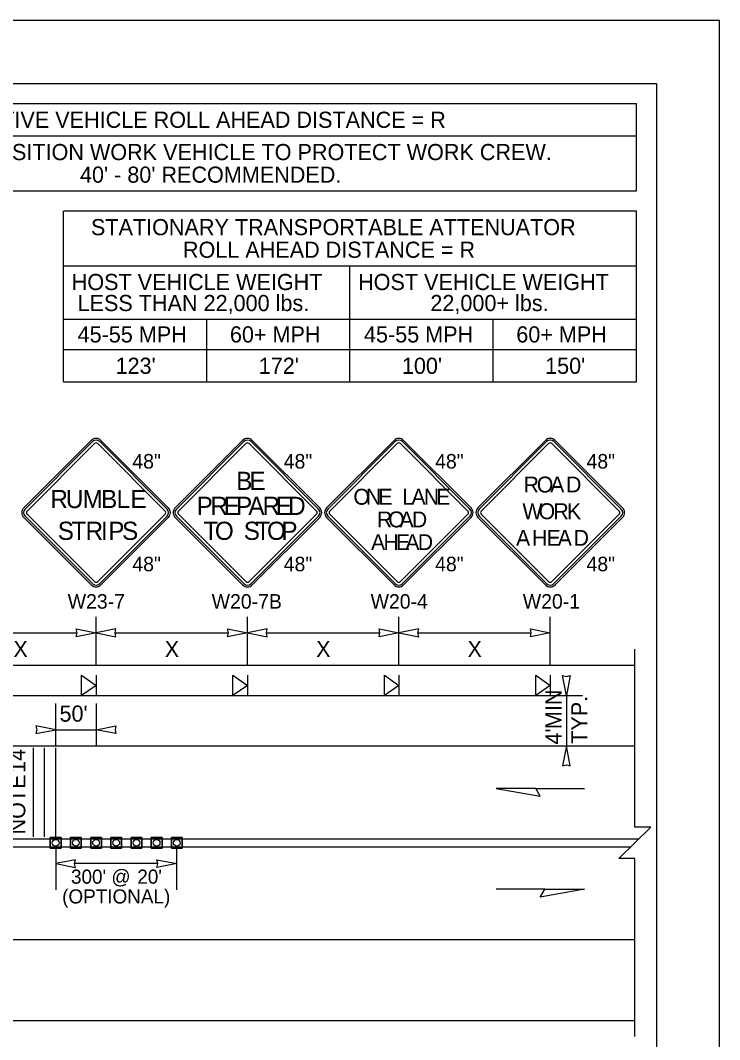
# Model space of a CAD drawing. Extents: x 99999.1 to 100095.7, y 99995 to 100010.7.
# Drawn here: x 100052.6 to 100056.06, y 100005.64 to 100010.69 of the extents above; entities that cross this region are included whole.
import ezdxf

# ---------------------------------------------------------------- set-up
doc = ezdxf.new("R2010")
doc.units = 0
for name, color, linetype in [('Default', 7, 'Continuous'), ('RD_ED_ShoulderPavedEdge', 7, 'Continuous'), ('RD_MK_LineDblYellowCenter', 7, 'Continuous'), ('RD_MK_LineEdgeWhite', 7, 'Continuous'), ('SH_GI_PlotLimits', 7, 'Continuous'), ('SH_GI_SheetBorder', 7, 'Continuous'), ('SH_TI_Tables', 7, 'Continuous'), ('TR_SN_ConstructionSigns', 7, 'Continuous'), ('TR_WZ_PortableSignMountBlk-Org', 7, 'Continuous'), ('TR_WZ_TrafficCone', 7, 'Continuous'), ('TR_WZ_WorkZoneDetails', 7, 'Continuous'), ('TR_WZ_WorkZoneTextCurrent', 7, 'Continuous')]:
    doc.layers.add(name, color=color, linetype=linetype)

msp = doc.modelspace()

# ---------------------------------------------------------------- linework, layer by layer
at = {"layer": 'Default'}
for p, q in [((100052.9495, 100008.6062), (100052.6154, 100008.2721)), ((100053.3313, 100008.2721), (100052.9972, 100008.6062)), ((100052.6154, 100008.2243), (100052.9495, 100007.8902)), ((100052.9972, 100007.8902), (100053.3313, 100008.2243))]:
    msp.add_line(p, q, dxfattribs=at)
for centre, start, end in [((100052.9733, 100008.5823), 45, 135), ((100052.6392, 100008.2482), 135, 225), ((100053.3075, 100008.2482), 315, 45), ((100052.9733, 100007.9141), 225, 315)]:
    msp.add_arc(centre, 0.0338, start, end, dxfattribs=at)
at = {"layer": 'RD_ED_ShoulderPavedEdge'}
for p, q in [((100040.1076, 100007.4923), (100055.6424, 100007.4923)), ((100040.1076, 100005.7323), (100055.6424, 100005.7323))]:
    msp.add_line(p, q, dxfattribs=at)
at = {"layer": 'RD_MK_LineDblYellowCenter'}
for p, q in [((100052.2733, 100006.6323), (100055.6631, 100006.6323)), ((100052.2733, 100006.5923), (100055.6218, 100006.5923))]:
    msp.add_line(p, q, dxfattribs=at)
at = {"layer": 'RD_MK_LineEdgeWhite'}
for p, q in [((100040.1076, 100007.0923), (100055.6424, 100007.0923)), ((100040.1076, 100006.1323), (100055.6424, 100006.1323))]:
    msp.add_line(p, q, dxfattribs=at)
at = {"layer": 'SH_GI_PlotLimits'}
msp.add_lwpolyline([(100039.0625, 99999.6875), (100056.0625, 99999.6875), (100056.0625, 100010.6875), (100039.0625, 100010.6875)], close=True, dxfattribs=at)
at = {"layer": 'SH_GI_SheetBorder'}
for p, q in [((100040, 100010.375), (100055.75, 100010.375)), ((100055.75, 100010.375), (100055.75, 100000))]:
    msp.add_line(p, q, dxfattribs=at)
at = {"layer": 'SH_TI_Tables'}
for p, q in [((100051.4347, 100010.275), (100055.65, 100010.275)), ((100055.65, 100009.843), (100055.65, 100010.275)), ((100051.4347, 100010.115), (100055.65, 100010.115)), ((100051.4347, 100009.843), (100055.65, 100009.843)), ((100052.8126, 100008.896), (100052.8126, 100009.743)), ((100052.8156, 100009.743), (100055.65, 100009.743)), ((100055.65, 100008.896), (100055.65, 100009.743)), ((100052.8126, 100009.471), (100055.65, 100009.471)), ((100054.2313, 100008.896), (100054.2313, 100009.471)), ((100052.8126, 100009.2069), (100054.2313, 100009.2069)), ((100053.5219, 100008.896), (100053.5219, 100009.2069)), ((100054.2313, 100009.2069), (100055.65, 100009.2069)), ((100054.9406, 100008.896), (100054.9406, 100009.2069)), ((100052.8126, 100009.056), (100054.2313, 100009.056)), ((100054.2313, 100009.056), (100055.65, 100009.056)), ((100052.8126, 100008.896), (100055.65, 100008.896))]:
    msp.add_line(p, q, dxfattribs=at)
at = {"layer": 'TR_SN_ConstructionSigns'}
for p, q in [((100052.6154, 100008.2721), (100052.9495, 100008.6062)), ((100052.9555, 100008.6002), (100052.6213, 100008.2661)), ((100052.6313, 100008.2561), (100052.9654, 100008.5903)), ((100052.9813, 100008.5903), (100053.3154, 100008.2561)), ((100053.3254, 100008.2661), (100052.9912, 100008.6002)), ((100052.9972, 100008.6062), (100053.3313, 100008.2721)), ((100053.3654, 100008.2721), (100053.6995, 100008.6062)), ((100053.7055, 100008.6002), (100053.3713, 100008.2661)), ((100053.3813, 100008.2561), (100053.7154, 100008.5903)), ((100053.7313, 100008.5903), (100054.0654, 100008.2561)), ((100054.0754, 100008.2661), (100053.7412, 100008.6002)), ((100053.7472, 100008.6062), (100054.0813, 100008.2721)), ((100054.1154, 100008.2721), (100054.4495, 100008.6062)), ((100054.4555, 100008.6002), (100054.1213, 100008.2661)), ((100054.1313, 100008.2561), (100054.4654, 100008.5903)), ((100054.4813, 100008.5903), (100054.8154, 100008.2561)), ((100054.8254, 100008.2661), (100054.4912, 100008.6002)), ((100054.4972, 100008.6062), (100054.8313, 100008.2721)), ((100054.8654, 100008.2721), (100055.1995, 100008.6062)), ((100055.2055, 100008.6002), (100054.8713, 100008.2661)), ((100054.8813, 100008.2561), (100055.2154, 100008.5903)), ((100055.2313, 100008.5903), (100055.5654, 100008.2561)), ((100055.5754, 100008.2661), (100055.2412, 100008.6002)), ((100055.2472, 100008.6062), (100055.5813, 100008.2721)), ((100052.6213, 100008.2303), (100052.9555, 100007.8962)), ((100052.9654, 100007.9061), (100052.6313, 100008.2402)), ((100053.3154, 100008.2402), (100052.9813, 100007.9061)), ((100052.9912, 100007.8962), (100053.3254, 100008.2303)), ((100053.3713, 100008.2303), (100053.7055, 100007.8962)), ((100053.7154, 100007.9061), (100053.3813, 100008.2402)), ((100054.0654, 100008.2402), (100053.7313, 100007.9061)), ((100053.7412, 100007.8962), (100054.0754, 100008.2303)), ((100054.1213, 100008.2303), (100054.4555, 100007.8962)), ((100054.4654, 100007.9061), (100054.1313, 100008.2402)), ((100054.8154, 100008.2402), (100054.4813, 100007.9061)), ((100054.4912, 100007.8962), (100054.8254, 100008.2303)), ((100054.8713, 100008.2303), (100055.2055, 100007.8962)), ((100055.2154, 100007.9061), (100054.8813, 100008.2402)), ((100055.5654, 100008.2402), (100055.2313, 100007.9061)), ((100055.2412, 100007.8962), (100055.5754, 100008.2303)), ((100052.9495, 100007.8902), (100052.6154, 100008.2243)), ((100053.3313, 100008.2243), (100052.9972, 100007.8902)), ((100053.6995, 100007.8902), (100053.3654, 100008.2243)), ((100054.0813, 100008.2243), (100053.7472, 100007.8902)), ((100054.4495, 100007.8902), (100054.1154, 100008.2243)), ((100054.8313, 100008.2243), (100054.4972, 100007.8902)), ((100055.1995, 100007.8902), (100054.8654, 100008.2243)), ((100055.5813, 100008.2243), (100055.2472, 100007.8902))]:
    msp.add_line(p, q, dxfattribs=at)
for centre, radius, start, end in [((100052.9733, 100008.5823), 0.0338, 45, 135), ((100052.9733, 100008.5823), 0.0253, 45, 135), ((100052.9733, 100008.5823), 0.0113, 45, 135), ((100053.7233, 100008.5823), 0.0338, 45, 135), ((100053.7233, 100008.5823), 0.0253, 45, 135), ((100053.7233, 100008.5823), 0.0113, 45, 135), ((100054.4733, 100008.5823), 0.0338, 45, 135), ((100054.4733, 100008.5823), 0.0253, 45, 135), ((100054.4733, 100008.5823), 0.0113, 45, 135), ((100055.2233, 100008.5823), 0.0338, 45, 135), ((100055.2233, 100008.5823), 0.0253, 45, 135), ((100055.2233, 100008.5823), 0.0113, 45, 135), ((100052.6392, 100008.2482), 0.0338, 135, 225), ((100052.6392, 100008.2482), 0.0253, 135, 225), ((100052.6392, 100008.2482), 0.0113, 135, 225), ((100053.3075, 100008.2482), 0.0113, 315, 45), ((100053.3075, 100008.2482), 0.0253, 315, 45), ((100053.3075, 100008.2482), 0.0338, 315, 45), ((100053.3892, 100008.2482), 0.0338, 135, 225), ((100053.3892, 100008.2482), 0.0253, 135, 225), ((100053.3892, 100008.2482), 0.0113, 135, 225), ((100054.0575, 100008.2482), 0.0113, 315, 45), ((100054.0575, 100008.2482), 0.0253, 315, 45), ((100054.0575, 100008.2482), 0.0338, 315, 45), ((100054.1392, 100008.2482), 0.0338, 135, 225), ((100054.1392, 100008.2482), 0.0253, 135, 225), ((100054.1392, 100008.2482), 0.0113, 135, 225), ((100054.8075, 100008.2482), 0.0113, 315, 45), ((100054.8075, 100008.2482), 0.0253, 315, 45), ((100054.8075, 100008.2482), 0.0338, 315, 45), ((100054.8892, 100008.2482), 0.0338, 135, 225), ((100054.8892, 100008.2482), 0.0253, 135, 225), ((100054.8892, 100008.2482), 0.0113, 135, 225), ((100055.5575, 100008.2482), 0.0113, 315, 45), ((100055.5575, 100008.2482), 0.0253, 315, 45), ((100055.5575, 100008.2482), 0.0338, 315, 45), ((100052.9733, 100007.9141), 0.0338, 225, 315), ((100052.9733, 100007.9141), 0.0253, 225, 315), ((100052.9733, 100007.9141), 0.0113, 225, 315), ((100053.7233, 100007.9141), 0.0338, 225, 315), ((100053.7233, 100007.9141), 0.0253, 225, 315), ((100053.7233, 100007.9141), 0.0113, 225, 315), ((100054.4733, 100007.9141), 0.0338, 225, 315), ((100054.4733, 100007.9141), 0.0253, 225, 315), ((100054.4733, 100007.9141), 0.0113, 225, 315), ((100055.2233, 100007.9141), 0.0338, 225, 315), ((100055.2233, 100007.9141), 0.0253, 225, 315), ((100055.2233, 100007.9141), 0.0113, 225, 315)]:
    msp.add_arc(centre, radius, start, end, dxfattribs=at)
at = {"layer": 'TR_WZ_PortableSignMountBlk-Org'}
for p, q in [((100052.9733, 100007.4422), (100052.9733, 100007.3422)), ((100053.7233, 100007.4422), (100053.7233, 100007.3422)), ((100054.4733, 100007.4422), (100054.4733, 100007.3422)), ((100055.2233, 100007.4422), (100055.2233, 100007.3422))]:
    msp.add_line(p, q, dxfattribs=at)
for points in [[(100052.9733, 100007.3923), (100052.9015, 100007.3422), (100052.9015, 100007.4422)], [(100053.7233, 100007.3923), (100053.6515, 100007.3422), (100053.6515, 100007.4422)], [(100054.4733, 100007.3923), (100054.4015, 100007.3422), (100054.4015, 100007.4422)], [(100055.2233, 100007.3923), (100055.1515, 100007.3422), (100055.1515, 100007.4422)]]:
    msp.add_lwpolyline(points, close=True, dxfattribs=at)
at = {"layer": 'TR_WZ_TrafficCone'}
for points in [[(100052.8, 100006.5857), (100052.7467, 100006.5857), (100052.7467, 100006.639), (100052.8, 100006.639), (100052.8, 100006.5857)], [(100052.8, 100006.639), (100052.7467, 100006.639), (100052.7467, 100006.5857), (100052.8, 100006.5857), (100052.8, 100006.639)], [(100052.9, 100006.5857), (100052.8467, 100006.5857), (100052.8467, 100006.639), (100052.9, 100006.639), (100052.9, 100006.5857)], [(100052.9, 100006.639), (100052.8467, 100006.639), (100052.8467, 100006.5857), (100052.9, 100006.5857), (100052.9, 100006.639)], [(100053, 100006.5857), (100052.9467, 100006.5857), (100052.9467, 100006.639), (100053, 100006.639), (100053, 100006.5857)], [(100053, 100006.639), (100052.9467, 100006.639), (100052.9467, 100006.5857), (100053, 100006.5857), (100053, 100006.639)], [(100053.1, 100006.5857), (100053.0467, 100006.5857), (100053.0467, 100006.639), (100053.1, 100006.639), (100053.1, 100006.5857)], [(100053.1, 100006.639), (100053.0467, 100006.639), (100053.0467, 100006.5857), (100053.1, 100006.5857), (100053.1, 100006.639)], [(100053.2, 100006.5857), (100053.1467, 100006.5857), (100053.1467, 100006.639), (100053.2, 100006.639), (100053.2, 100006.5857)], [(100053.2, 100006.639), (100053.1467, 100006.639), (100053.1467, 100006.5857), (100053.2, 100006.5857), (100053.2, 100006.639)], [(100053.3, 100006.5857), (100053.2467, 100006.5857), (100053.2467, 100006.639), (100053.3, 100006.639), (100053.3, 100006.5857)], [(100053.3, 100006.639), (100053.2467, 100006.639), (100053.2467, 100006.5857), (100053.3, 100006.5857), (100053.3, 100006.639)], [(100053.4, 100006.5857), (100053.3467, 100006.5857), (100053.3467, 100006.639), (100053.4, 100006.639), (100053.4, 100006.5857)], [(100053.4, 100006.639), (100053.3467, 100006.639), (100053.3467, 100006.5857), (100053.4, 100006.5857), (100053.4, 100006.639)]]:
    msp.add_lwpolyline(points, dxfattribs=at)
for centre in [(100052.7733, 100006.6123), (100052.8733, 100006.6123), (100052.9733, 100006.6123), (100053.0733, 100006.6123), (100053.1733, 100006.6123), (100053.2733, 100006.6123), (100053.3733, 100006.6123)]:
    msp.add_circle(centre, 0.0167, dxfattribs=at)
at = {"layer": 'TR_WZ_WorkZoneDetails'}
for p, q in [((100053.6995, 100008.6062), (100053.3654, 100008.2721)), ((100054.0813, 100008.2721), (100053.7472, 100008.6062)), ((100054.4495, 100008.6062), (100054.1154, 100008.2721)), ((100054.8313, 100008.2721), (100054.4972, 100008.6062)), ((100055.1995, 100008.6062), (100054.8654, 100008.2721)), ((100055.5813, 100008.2721), (100055.2472, 100008.6062)), ((100053.3654, 100008.2243), (100053.6995, 100007.8902)), ((100053.7472, 100007.8902), (100054.0813, 100008.2243)), ((100054.1154, 100008.2243), (100054.4495, 100007.8902)), ((100054.4972, 100007.8902), (100054.8313, 100008.2243)), ((100054.8654, 100008.2243), (100055.1995, 100007.8902)), ((100055.2472, 100007.8902), (100055.5813, 100008.2243)), ((100052.9733, 100007.4923), (100052.9733, 100007.7323)), ((100053.7233, 100007.4923), (100053.7233, 100007.7323)), ((100054.4733, 100007.4923), (100054.4733, 100007.7323)), ((100055.2233, 100007.4921), (100055.2233, 100007.7323)), ((100052.3171, 100007.6523), (100052.8796, 100007.6523)), ((100053.0671, 100007.6523), (100053.6296, 100007.6523)), ((100053.8171, 100007.6523), (100054.3796, 100007.6523)), ((100054.5671, 100007.6523), (100055.1296, 100007.6523)), ((100052.2233, 100007.3422), (100055.2233, 100007.3422)), ((100055.2233, 100007.3422), (100055.3833, 100007.3422)), ((100055.3033, 100007.3422), (100055.3033, 100007.0923)), ((100052.7733, 100007.0923), (100052.7733, 100007.3023)), ((100052.9733, 100007.3023), (100052.9733, 100007.0923)), ((100052.7733, 100007.1723), (100052.9733, 100007.1723)), ((100052.6628, 100006.6423), (100052.6628, 100007.0823)), ((100052.7185, 100006.6423), (100052.7185, 100007.0823)), ((100052.7733, 100006.6423), (100052.7733, 100007.0823)), ((100055.2233, 100007.0923), (100055.3833, 100007.0923)), ((100055.1513, 100006.8816), (100055.3924, 100006.8816)), ((100052.7733, 100006.589), (100052.7733, 100006.379)), ((100053.3733, 100006.379), (100053.3733, 100006.589)), ((100053.2796, 100006.509), (100052.8671, 100006.509)), ((100055.1959, 100006.3816), (100054.9548, 100006.3816))]:
    msp.add_line(p, q, dxfattribs=at)
for points in [[(100052.9733, 100007.6523), (100052.8751, 100007.6331), (100052.8796, 100007.6523), (100052.8751, 100007.6716)], [(100052.9733, 100007.6523), (100053.0716, 100007.6331), (100053.0671, 100007.6523), (100053.0716, 100007.6716)], [(100053.7233, 100007.6523), (100053.6251, 100007.6331), (100053.6296, 100007.6523), (100053.6251, 100007.6716)], [(100053.7233, 100007.6523), (100053.8216, 100007.6331), (100053.8171, 100007.6523), (100053.8216, 100007.6716)], [(100054.4733, 100007.6523), (100054.3751, 100007.6331), (100054.3796, 100007.6523), (100054.3751, 100007.6716)], [(100054.4733, 100007.6523), (100054.5716, 100007.6331), (100054.5671, 100007.6523), (100054.5716, 100007.6716)], [(100055.2233, 100007.6523), (100055.1251, 100007.6331), (100055.1296, 100007.6523), (100055.1251, 100007.6716)], [(100055.3033, 100007.3422), (100055.2841, 100007.4405), (100055.3033, 100007.436), (100055.3226, 100007.4405)], [(100052.7733, 100007.1723), (100052.6751, 100007.1916), (100052.6796, 100007.1723), (100052.6751, 100007.1531)], [(100052.9733, 100007.1723), (100053.0716, 100007.1916), (100053.0671, 100007.1723), (100053.0716, 100007.1531)], [(100055.3033, 100007.0923), (100055.2841, 100006.9941), (100055.3033, 100006.9986), (100055.3226, 100006.9941)], [(100054.9548, 100006.8816), (100055.1736, 100006.843), (100055.1513, 100006.8816)], [(100052.7733, 100006.509), (100052.8716, 100006.4897), (100052.8671, 100006.509), (100052.8716, 100006.5283)], [(100053.3733, 100006.509), (100053.2751, 100006.4897), (100053.2796, 100006.509), (100053.2751, 100006.5283)], [(100055.3924, 100006.3816), (100055.1736, 100006.343), (100055.1959, 100006.3816)]]:
    msp.add_lwpolyline(points, close=True, dxfattribs=at)
msp.add_lwpolyline([(100055.6424, 100005.6523), (100055.6424, 100006.5349), (100055.5624, 100006.5349), (100055.7225, 100006.6898), (100055.6424, 100006.6898), (100055.6424, 100007.5723)], dxfattribs=at)
for centre, start, end in [((100053.7233, 100008.5823), 45, 135), ((100054.4733, 100008.5823), 45, 135), ((100055.2233, 100008.5823), 45, 135), ((100053.3892, 100008.2482), 135, 225), ((100054.0575, 100008.2482), 315, 45), ((100054.1392, 100008.2482), 135, 225), ((100054.8075, 100008.2482), 315, 45), ((100054.8892, 100008.2482), 135, 225), ((100055.5575, 100008.2482), 315, 45), ((100053.7233, 100007.9141), 225, 315), ((100054.4733, 100007.9141), 225, 315), ((100055.2233, 100007.9141), 225, 315)]:
    msp.add_arc(centre, 0.0338, start, end, dxfattribs=at)

# ---------------------------------------------------------------- texts
at = {"layer": 'Default'}
for s, p in [('R', (100052.747, 100008.2707)), ('U', (100052.8235, 100008.2707)), ('M', (100052.9063, 100008.2707)), ('B', (100052.9981, 100008.2707)), ('L', (100053.0746, 100008.2707)), ('E', (100053.1439, 100008.2707)), ('S', (100052.7834, 100008.1132)), ('T', (100052.8518, 100008.1132)), ('R', (100052.9211, 100008.1132)), ('I', (100052.9976, 100008.1132)), ('P', (100053.0336, 100008.1132)), ('S', (100053.102, 100008.1132))]:
    msp.add_text(s, height=0.09, dxfattribs=at).set_placement(p)
at = {"layer": 'SH_TI_Tables'}
for s, p in [('PROTECTIVE VEHICLE ROLL AHEAD DISTANCE = R', (100052.0577, 100010.155)), ('STRATEGICALLY POSITION WORK VEHICLE TO PROTECT WORK CREW.', (100051.4984, 100009.995)), ("40' - 80'", (100052.8935, 100009.883)), ('RECOMMENDED.', (100053.297, 100009.883)), ('STATIONARY TRANSPORTABLE ATTENUATOR', (100052.9479, 100009.623)), ('ROLL AHEAD DISTANCE = R', (100053.4035, 100009.511)), ('HOST VEHICLE WEIGHT', (100052.8526, 100009.351)), ('HOST VEHICLE WEIGHT', (100054.2713, 100009.351)), ('LESS THAN 22,000 lbs.', (100052.8817, 100009.2469)), ('22,000+ lbs.', (100054.6295, 100009.2469)), ('45-55 MPH', (100052.8818, 100009.0914)), ('60+ MPH', (100053.6365, 100009.0914)), ('45-55 MPH', (100054.3006, 100009.0914)), ('60+ MPH', (100055.0552, 100009.0914)), ("123'", (100053.0698, 100008.936)), ("172'", (100053.7792, 100008.936)), ("100'", (100054.4885, 100008.936)), ("150'", (100055.1979, 100008.936))]:
    msp.add_text(s, height=0.08, rotation=360, dxfattribs=at).set_placement(p)
at = {"layer": 'TR_SN_ConstructionSigns'}
for s, p in [('48"', (100053.1531, 100008.4667)), ('48"', (100053.9031, 100008.4667)), ('48"', (100054.6531, 100008.4667)), ('48"', (100055.4031, 100008.4667)), ('48"', (100053.1531, 100007.9576)), ('48"', (100053.9031, 100007.9576)), ('48"', (100054.6531, 100007.9576)), ('48"', (100055.4031, 100007.9576)), ('W23-7', (100052.8328, 100007.7723)), ('W20-7B', (100053.546, 100007.7723)), ('W20-4', (100054.3334, 100007.7723)), ('W20-1', (100055.0875, 100007.7723))]:
    msp.add_text(s, height=0.072, rotation=360, dxfattribs=at).set_placement(p)
at = {"layer": 'TR_WZ_WorkZoneDetails'}
for s, height, p in [('B', 0.09, (100053.6675, 100008.3607)), ('E', 0.09, (100053.7332, 100008.3607)), ('O', 0.0788, (100055.1568, 100008.348)), ('R', 0.0788, (100055.0914, 100008.348)), ('A', 0.0788, (100055.223, 100008.348)), ('D', 0.0788, (100055.3017, 100008.348)), ('P', 0.09, (100053.4713, 100008.2369)), ('R', 0.09, (100053.5397, 100008.2369)), ('E', 0.09, (100053.6054, 100008.2369)), ('P', 0.09, (100053.6666, 100008.2369)), ('A', 0.09, (100053.7278, 100008.2369)), ('R', 0.09, (100053.798, 100008.2369)), ('E', 0.09, (100053.8637, 100008.2369)), ('D', 0.09, (100053.9249, 100008.2369)), ('O', 0.0787, (100054.2481, 100008.2876)), ('N', 0.0787, (100054.3103, 100008.2876)), ('E', 0.0787, (100054.3718, 100008.2876)), ('L', 0.0787, (100054.4907, 100008.2876)), ('A', 0.0787, (100054.5356, 100008.2876)), ('N', 0.0787, (100054.597, 100008.2876)), ('E', 0.0787, (100054.6584, 100008.2876)), ('W', 0.0788, (100055.0855, 100008.2158)), ('O', 0.0788, (100055.1659, 100008.2158)), ('R', 0.0788, (100055.2391, 100008.2158)), ('K', 0.0788, (100055.306, 100008.2158)), ('R', 0.0787, (100054.3647, 100008.1751)), ('O', 0.0787, (100054.4206, 100008.1751)), ('A', 0.0787, (100054.4765, 100008.1751)), ('D', 0.0787, (100054.5379, 100008.1751)), ('T', 0.09, (100053.5051, 100008.1132)), ('O', 0.09, (100053.5618, 100008.1132)), ('S', 0.09, (100053.7049, 100008.1132)), ('T', 0.09, (100053.7634, 100008.1132)), ('O', 0.09, (100053.8201, 100008.1132)), ('P', 0.09, (100053.8912, 100008.1132)), ('A', 0.0787, (100054.3355, 100008.0626)), ('H', 0.0787, (100054.397, 100008.0626)), ('E', 0.0787, (100054.4584, 100008.0626)), ('A', 0.0787, (100054.5056, 100008.0626)), ('D', 0.0787, (100054.5671, 100008.0626)), ('A', 0.0788, (100055.054, 100008.0837)), ('H', 0.0788, (100055.1328, 100008.0837)), ('E', 0.0788, (100055.2052, 100008.0837)), ('A', 0.0788, (100055.2604, 100008.0837)), ('D', 0.0788, (100055.3391, 100008.0837))]:
    msp.add_text(s, height=height, dxfattribs=at).set_placement(p)
for s, p in [('14', (100052.6228, 100006.9581)), ('NOTE', (100052.6228, 100006.6533))]:
    msp.add_text(s, height=0.08, rotation=90, dxfattribs=at).set_placement(p)
at = {"layer": 'TR_WZ_WorkZoneTextCurrent'}
for s, height, p in [('X', 0.08, (100052.5636, 100007.5323)), ('X', 0.08, (100053.3136, 100007.5323)), ('X', 0.08, (100054.0636, 100007.5323)), ('X', 0.08, (100054.8136, 100007.5323)), ("50'", 0.08, (100052.7921, 100007.2123)), ("300' @", 0.07, (100052.8491, 100006.4093)), ("20'", 0.07, (100053.1775, 100006.4093)), ('(OPTIONAL)', 0.07, (100052.8053, 100006.3113))]:
    msp.add_text(s, height=height, dxfattribs=at).set_placement(p)
for s, p in [('MIN', (100055.2793, 100007.1754)), ('TYP.', (100055.4073, 100007.1026)), ("4'", (100055.2793, 100007.0989))]:
    msp.add_text(s, height=0.08, rotation=90, dxfattribs=at).set_placement(p)

doc.saveas('drawing.dxf')
